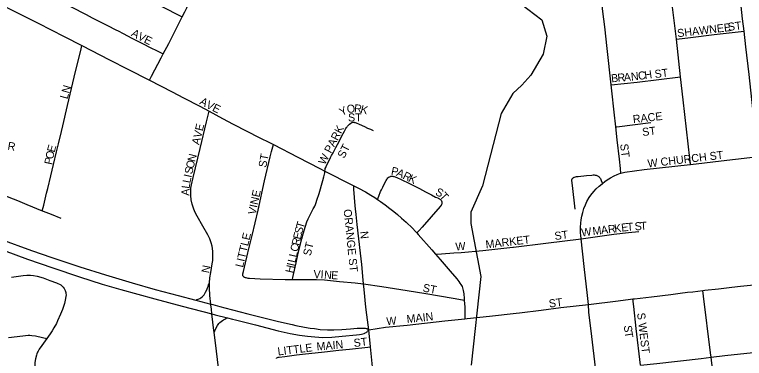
# Model space of a CAD drawing. Extents: x 1410790 to 1770854, y 448063 to 770588.
# Drawn here: x 1561071 to 1565628, y 616367 to 618516 of the extents above; entities that cross this region are included whole.
import ezdxf

# ---------------------------------------------------------------- set-up
doc = ezdxf.new("R2010")
doc.units = 0
for name, color, linetype in [('GM_X_City_Street', 7, 'Continuous'), ('GM_X_City_Street_Text', 7, 'Continuous'), ('GM_X_Minor_River', 7, 'Continuous'), ('GM_X_US_Route', 7, 'Continuous')]:
    doc.layers.add(name, color=color, linetype=linetype)

msp = doc.modelspace()

# ---------------------------------------------------------------- linework, layer by layer
at = {"layer": 'GM_X_City_Street'}
for points in [[(1565625.5, 618412.7), (1565616.8, 618489.8), (1565608, 618568.2), (1565599.3, 618647.8), (1565581.3, 618811.5)], [(1560655.2, 618750), (1560765.4, 618693.4), (1560914.5, 618617.3), (1561040.3, 618552.5), (1561217.8, 618461.8), (1561381.6, 618378.5), (1561491.4, 618322.1)], [(1565203.6, 618362.2), (1565154.2, 618763.4)], [(1561167.1, 618696.6), (1561202.6, 618677.9), (1561251.3, 618652.8), (1561265.6, 618645.5), (1561297.4, 618629.2), (1561329.4, 618613), (1561352.8, 618601.5), (1561384.7, 618585.3), (1561402.1, 618576.6), (1561425.2, 618564.9), (1561518.2, 618516.2), (1561555.8, 618496.4), (1561593.4, 618477.2), (1561651, 618448.3), (1561704, 618421), (1561718.1, 618413.5), (1561749.3, 618396.9), (1561803.6, 618368.5), (1561841.3, 618349.3), (1561870.4, 618334.8), (1561922, 618309), (1561956.9, 618291.3), (1561999.1, 618270)], [(1562117, 618501.1), (1562133.2, 618533.8), (1562145.6, 618558.5), (1562162.6, 618592.5), (1562173.7, 618614.8), (1562204.7, 618674.9), (1562209.4, 618684.2)], [(1564795.4, 618076.9), (1564770.3, 618303), (1564755.9, 618438.6), (1564744.6, 618536.2), (1564726.3, 618715.3)], [(1561894, 618615.1), (1561896.1, 618614.1), (1561959.5, 618582.3), (1562079.8, 618520.3), (1562117, 618501.1)], [(1561999.1, 618270), (1562033.7, 618334.5), (1562066.2, 618398.7), (1562094.3, 618455.8), (1562117, 618501.1)], [(1557183.6, 618453.7), (1557689.8, 618266.4), (1558871.3, 617829.2), (1559360.3, 617647.9), (1559850.1, 617468.4), (1560127, 617366.1), (1560505.2, 617225.5), (1560785.6, 617122.9), (1561151.8, 616987.7), (1561309.5, 616932.3), (1561477.5, 616876.4), (1561618.2, 616831.8), (1561734.5, 616797.5), (1561946.3, 616738.9), (1562117.5, 616693.6), (1562303.5, 616645.4)], [(1565203.6, 618362.2), (1565291.9, 618372.4), (1565440.1, 618391.7), (1565625.5, 618412.7)], [(1565687.2, 617868.4), (1565657.9, 618140.7), (1565636.4, 618315.3), (1565625.5, 618412.7)], [(1565228.7, 618127.2), (1565203.6, 618362.2)], [(1561244.3, 617290.4), (1561253.4, 617325.7), (1561271.4, 617400), (1561279, 617429.1), (1561297.9, 617509.2), (1561314.9, 617579.9), (1561332.9, 617658.9), (1561345.1, 617708.8), (1561363.8, 617785.8), (1561371.8, 617820.7), (1561401.7, 617947.2), (1561443.9, 618124.1), (1561454.2, 618168.4), (1561483.9, 618291), (1561491.4, 618322.1)], [(1561491.4, 618322.1), (1561664.6, 618233.3)], [(1561912.8, 618106.1), (1561925.6, 618130.6), (1561985.7, 618244.9), (1561999.1, 618270)], [(1561664.6, 618233.3), (1561778.4, 618174.9), (1561912.8, 618106.1)], [(1564795.4, 618076.9), (1564958.3, 618094.5), (1565228.7, 618127.2)], [(1565291.1, 617579.1), (1565286.9, 617615.9), (1565245.1, 617983.2), (1565228.7, 618127.2)], [(1561912.8, 618106.1), (1562055.8, 618033), (1562125.7, 617996.5)], [(1564825.5, 617814.6), (1564815.2, 617906.1), (1564799.8, 618039.1), (1564795.4, 618076.9)], [(1562125.7, 617996.5), (1562227.5, 617943.4), (1562285.7, 617911.7)], [(1562288.6, 616839.9), (1562291.1, 616871), (1562296.5, 616903.9), (1562305.8, 616958.4), (1562308.1, 616978.9), (1562309.5, 616999), (1562309.9, 617018.7), (1562308.8, 617035.2), (1562306.6, 617053.3), (1562304.1, 617068.8), (1562298.4, 617090.1), (1562289.6, 617113.8), (1562277.5, 617139.8), (1562247, 617193.5), (1562210.8, 617256.2), (1562197.2, 617283.1), (1562188.2, 617305.1), (1562180.2, 617331), (1562174.5, 617357.5), (1562171.3, 617384.5), (1562170.9, 617408.3), (1562172.6, 617432), (1562175.5, 617452), (1562185.2, 617497.5), (1562229.1, 617679.1), (1562269.3, 617844.7), (1562277.8, 617879.9), (1562285.7, 617911.7)], [(1562285.7, 617911.7), (1562369.1, 617866.3), (1562436.2, 617831.8), (1562603.1, 617746.5)], [(1563008.4, 617537.4), (1563009.5, 617545.4), (1563011.3, 617553.1), (1563013.9, 617561.3), (1563016.6, 617567.5), (1563044.6, 617623.4), (1563050.3, 617634.9), (1563059.3, 617651.7), (1563077.6, 617684.8), (1563097.2, 617722.6), (1563114.4, 617757.2), (1563122.8, 617772.8), (1563130.4, 617787.5), (1563137, 617799.2), (1563140.2, 617804.4), (1563143.9, 617810.2), (1563146.8, 617814.3), (1563149.8, 617818.2), (1563154.2, 617823.2), (1563157.9, 617827.2)], [(1563157.9, 617827.2), (1563161.9, 617831.2), (1563169.8, 617837.7), (1563174.7, 617840.4), (1563176.7, 617841.2), (1563178.6, 617841.8), (1563181.7, 617842.6), (1563184.4, 617843), (1563186.5, 617843), (1563187.8, 617843), (1563190.3, 617842.8), (1563192, 617842.6), (1563193.6, 617842.4), (1563198.1, 617841.2), (1563204.1, 617839.2), (1563222.1, 617831.7), (1563255.7, 617816.2), (1563275.5, 617807), (1563293.2, 617799.1), (1563310.4, 617792.1)], [(1564825.5, 617814.6), (1564831.9, 617815.4), (1565043.9, 617842)], [(1564856.4, 617525.2), (1564853.4, 617553.4), (1564847.2, 617612.9), (1564834.1, 617732.9), (1564825.5, 617814.5), (1564825.5, 617814.6)], [(1562603.1, 617746.5), (1562663, 617715.9), (1562687.4, 617703.3)], [(1562499.7, 616879.4), (1562498.5, 616881.1), (1562497.2, 616883.3), (1562496.8, 616884.3), (1562496.3, 616885.6), (1562495.7, 616887.8), (1562495.5, 616889.4), (1562495.5, 616891.3), (1562495.7, 616893.3), (1562496.4, 616896.5), (1562500.2, 616911.2), (1562527.4, 617026.2), (1562554.1, 617134.7), (1562592.5, 617294.3), (1562631, 617477.5), (1562666, 617627.4), (1562675.6, 617661.3), (1562687.4, 617703.3)], [(1562687.4, 617703.3), (1562839.7, 617624.7), (1562977.5, 617553.1), (1563008.4, 617537.4)], [(1565291.1, 617579.1), (1565518, 617605.9), (1565716.1, 617630)], [(1562806.9, 616860.6), (1562809.1, 616873.6), (1562812.2, 616891.5), (1562828.5, 616964.4), (1562842.8, 617024.9), (1562865.2, 617113.8), (1562873.7, 617145.4), (1562886.9, 617192.7), (1562896.3, 617220.7), (1562903.4, 617239), (1562916.1, 617265.5), (1562936, 617301), (1562940.5, 617309.2), (1562945.3, 617319.3), (1562949.3, 617329.3), (1562953.7, 617341.9), (1562959.1, 617357.1), (1562972.1, 617397.7), (1562995.4, 617479.7), (1563002, 617501.7), (1563004.4, 617510.2), (1563006.4, 617518.8), (1563007.8, 617527.1), (1563008.4, 617537.4)], [(1563008.4, 617537.4), (1563066.1, 617507.9), (1563118.9, 617481.5), (1563188.4, 617445.6)], [(1564856.4, 617525.2), (1564880.8, 617531.3), (1565001.5, 617546.8), (1565289.5, 617578.9), (1565291.1, 617579.1)], [(1563337.3, 617360.5), (1563345.8, 617381.9), (1563356.7, 617409.3), (1563362.3, 617420.9), (1563366.6, 617429.7), (1563370.7, 617438.4), (1563379.1, 617456.1), (1563390.8, 617479.3), (1563394.4, 617485.2), (1563397.8, 617489.9), (1563402.5, 617495.3), (1563404.9, 617497.5), (1563410.2, 617501.1), (1563413.7, 617502.9), (1563419.1, 617504.8), (1563420.7, 617505.3), (1563425.5, 617505.9), (1563427.5, 617506), (1563432.1, 617505.5), (1563436.8, 617504.6), (1563441.4, 617503.3), (1563457, 617497.4), (1563484.1, 617485.7), (1563537.3, 617460), (1563598.4, 617428.4), (1563636.2, 617409.2), (1563673.6, 617389.6), (1563699.6, 617375.9), (1563713.5, 617369.7), (1563716.6, 617368.1), (1563724.1, 617364), (1563726.7, 617362.4), (1563730.6, 617359.5), (1563731.9, 617358.4), (1563732.3, 617358), (1563733.9, 617356), (1563734.4, 617355.2), (1563737.5, 617349.8), (1563738, 617348.6), (1563738.3, 617347.6), (1563738.6, 617346.2), (1563739.3, 617339.7), (1563739.3, 617337.6), (1563739, 617335.3), (1563738.6, 617333.6), (1563737.2, 617329.4), (1563735.9, 617326.8), (1563734.2, 617324.1), (1563728, 617315.9), (1563672.7, 617251.3), (1563615.3, 617188.1), (1563596.4, 617167.4), (1563582.4, 617152)], [(1564571.1, 617300.2), (1564555, 617447.3), (1564551.2, 617479.8), (1564551, 617482.5), (1564551.4, 617485.5), (1564552.3, 617488.1), (1564553.6, 617489.8), (1564555.3, 617492)], [(1564555.3, 617492), (1564557.9, 617494.8), (1564560.6, 617497), (1564563.2, 617498.8), (1564565.3, 617500.1), (1564567.9, 617500.9), (1564572.4, 617502.2), (1564579, 617503.5), (1564590.4, 617505), (1564642.8, 617510.1), (1564675.1, 617513), (1564682.7, 617513.5), (1564689.6, 617513.5), (1564696.1, 617513), (1564702.4, 617512.2), (1564706.8, 617510.9), (1564710.5, 617509.1), (1564714.4, 617506.7), (1564717.7, 617504.1), (1564721.1, 617501.3), (1564724.1, 617497.9), (1564728.5, 617492), (1564734.4, 617478), (1564741.8, 617460.6)], [(1564741.8, 617460.6), (1564756.5, 617472.2), (1564772.1, 617483.7), (1564792.9, 617496.2), (1564814.2, 617508.2), (1564833.5, 617517.3), (1564854.8, 617524.8), (1564856.4, 617525.2)], [(1563188.4, 617445.6), (1563217.7, 617430.5), (1563261.6, 617407.2), (1563296.5, 617387.1), (1563319.7, 617372.4), (1563337.3, 617360.5)], [(1563250.2, 616832.4), (1563248, 616856.2), (1563238.3, 616954), (1563230.3, 617025.6), (1563210, 617204.5), (1563204.5, 617266.4), (1563200.4, 617302.1), (1563198.2, 617321.5), (1563190.1, 617423.9), (1563188.4, 617445.6)], [(1564606.3, 617137.3), (1564604.8, 617150.6), (1564603.6, 617172.6), (1564604.3, 617187.2), (1564605.9, 617212), (1564608.9, 617234.1), (1564613, 617257.1), (1564618.4, 617278.3), (1564626.2, 617304), (1564634.8, 617326.2), (1564644.9, 617347.6), (1564658.5, 617372), (1564669.4, 617388), (1564687.7, 617410.6), (1564703.1, 617426.4), (1564721.5, 617444), (1564740, 617459.2), (1564741.8, 617460.6)], [(1560998.1, 617390.6), (1560998.7, 617390.3), (1561089.8, 617353.4), (1561147.2, 617329.4), (1561244.3, 617290.4)], [(1563337.3, 617360.5), (1563355.5, 617348.2), (1563385.5, 617326.3), (1563414.6, 617304.3), (1563438.3, 617286), (1563462, 617266.3), (1563487.9, 617243.1), (1563515.7, 617218.5), (1563555, 617181.3), (1563575.2, 617159.9), (1563582.4, 617152)], [(1561244.3, 617290.4), (1561250.2, 617288), (1561298.6, 617268.1), (1561359.8, 617244.4)], [(1563582.4, 617152), (1563591.3, 617142.4), (1563675.4, 617044.9), (1563698.4, 617018.9)], [(1564608.7, 617115.4), (1564606.3, 617137.3)], [(1564608.7, 617115.4), (1564813.3, 617142.7), (1564904.7, 617153.5), (1564968.8, 617159.7)], [(1560982.3, 617111.5), (1561176.8, 617041.4), (1561303.9, 616997.1), (1561478.3, 616939.4), (1561638.1, 616889.4), (1561804.7, 616839.4), (1561949.8, 616797.7), (1562092.5, 616759.9), (1562201.9, 616731.3)], [(1564182, 617062), (1564186.4, 617062.4), (1564389.1, 617087.4), (1564608.7, 617115.4)], [(1564654.4, 616703.1), (1564649.2, 616761.1), (1564628.5, 616942.2), (1564608.7, 617115.4)], [(1563698.4, 617018.9), (1563736.5, 617021.3), (1563814.2, 617026.1), (1563860.3, 617029.5), (1563994.4, 617042.2), (1564182, 617062)], [(1563698.4, 617018.9), (1563728.6, 616984.9), (1563790.4, 616912.9), (1563831.6, 616863.7), (1563844, 616848), (1563852.1, 616837.3), (1563857.1, 616829.6), (1563861.5, 616822.5), (1563865.1, 616815.8), (1563867.8, 616808.2), (1563870, 616800.1), (1563872.2, 616791.2), (1563875.8, 616770.2), (1563878.5, 616741.5), (1563879.2, 616731.4)], [(1561050.9, 616875), (1561125.6, 616884.7), (1561148.1, 616886.9), (1561170.4, 616887.1), (1561189.5, 616885.3), (1561211.5, 616881), (1561248.9, 616870.2), (1561292, 616855.1), (1561333.2, 616839.7), (1561341.8, 616835.8), (1561350.7, 616831.5), (1561358.9, 616826.8), (1561366.6, 616821.2), (1561375.2, 616812.7), (1561381.3, 616804), (1561383.7, 616799.4), (1561386.7, 616792.6), (1561389.8, 616784.6), (1561390.6, 616779.7), (1561391.4, 616772), (1561392.3, 616763.9), (1561391.5, 616753.8), (1561387.9, 616731.6), (1561382.7, 616709.7), (1561376.9, 616691.1), (1561370.7, 616672.7), (1561358.2, 616642.8), (1561339.3, 616601.1), (1561332.4, 616586.3), (1561316.8, 616557.8), (1561305.8, 616539.6), (1561292.6, 616520.8), (1561271.7, 616492)], [(1562499.7, 616879.4), (1562501.1, 616877.8), (1562502.8, 616876.5), (1562504, 616875.8), (1562506.1, 616874.7), (1562507.5, 616874.2), (1562510.4, 616873.1), (1562514.6, 616871.9), (1562526.6, 616869.7), (1562538.7, 616868.4), (1562604.4, 616864.1), (1562759.7, 616861), (1562806.9, 616860.6)], [(1562806.9, 616860.6), (1562841.7, 616860.3), (1562903.8, 616861.2), (1562956.3, 616860.8), (1563005.4, 616857.9), (1563099.9, 616848.6), (1563197.8, 616838.8), (1563250, 616832.5), (1563250.2, 616832.4)], [(1562201.9, 616731.3), (1562209.2, 616734.4), (1562217.5, 616737.9), (1562226.9, 616742.4), (1562233.7, 616746.5), (1562242.1, 616752.3), (1562245.8, 616755.3), (1562251, 616760.2), (1562254.5, 616764.3), (1562257.7, 616769.6), (1562263.8, 616780.3), (1562271, 616796.5), (1562275.4, 616807.3), (1562278.9, 616817.1), (1562282.4, 616826.1), (1562285.6, 616833.2), (1562288.6, 616839.9)], [(1562296, 616706.7), (1562290.8, 616761), (1562288.4, 616807.5), (1562288.4, 616837.7), (1562288.6, 616839.9)], [(1563250.2, 616832.4), (1563364.4, 616816.3), (1563522.9, 616790.9), (1563639.8, 616772.3), (1563810.5, 616743.3), (1563868.3, 616733.3), (1563879.2, 616731.4)], [(1563283.1, 616546.5), (1563270.6, 616639), (1563264.6, 616687), (1563253.5, 616797.6), (1563250.2, 616832.4)], [(1565420.6, 616374.5), (1565416.8, 616402.5), (1565373.4, 616755.9), (1565369, 616791.7)], [(1562201.9, 616731.3), (1562296, 616706.7)], [(1563879.2, 616731.4), (1563882.1, 616687.4), (1563882.5, 616653.9), (1563883.1, 616614.7)], [(1564978.5, 616324.6), (1564952.7, 616553.9), (1564937.3, 616691.2), (1564931.9, 616739.1)], [(1562296, 616706.7), (1562308.4, 616703.5), (1562352.9, 616692.2), (1562384.5, 616683.7), (1562527.3, 616646.2), (1562718.3, 616598.7), (1562804.6, 616578.3), (1562827.1, 616573.5), (1562881.8, 616562.6), (1562917.5, 616556.6), (1562943.5, 616553.2), (1562979.5, 616548.8), (1563025.5, 616545.8), (1563065, 616545.2), (1563114.5, 616548.1), (1563169.2, 616551.9), (1563210.4, 616555.4), (1563229.5, 616556.5), (1563243.8, 616557.1), (1563254.6, 616556.7), (1563261, 616556), (1563265.6, 616555), (1563267.9, 616554.4), (1563271.1, 616553.4), (1563274.7, 616551.9), (1563277.4, 616550.5), (1563283.1, 616546.5)], [(1562300, 616674.7), (1562296.4, 616702.2), (1562296, 616706.7)], [(1562303.5, 616645.4), (1562300, 616674.7)], [(1564222.8, 616652.9), (1564359.2, 616669.2), (1564482.6, 616684.4), (1564654.4, 616703.1)], [(1562303.5, 616645.4), (1562323.9, 616640.1), (1562400.7, 616620.6)], [(1562317.3, 616529.9), (1562315.7, 616542.6), (1562303.5, 616645.4)], [(1563883.1, 616614.7), (1563896.6, 616616.1), (1564036.9, 616631.2), (1564202.9, 616650.5), (1564222.8, 616652.9)], [(1562317.3, 616529.9), (1562318.7, 616533.2), (1562321.3, 616539.4), (1562325, 616547.7), (1562329.7, 616557.3), (1562338.6, 616573.5), (1562345.8, 616584.7), (1562352.4, 616592.1), (1562360.1, 616598.4), (1562368.6, 616604), (1562376.4, 616608.6), (1562383.9, 616612.9), (1562390, 616616.1), (1562395.3, 616618.6), (1562399.6, 616620.4), (1562400.7, 616620.6)], [(1562400.7, 616620.6), (1562432.5, 616612.6), (1562451, 616607.9), (1562575.2, 616576.8), (1562717.9, 616539.6), (1562791.4, 616523.2), (1562849.2, 616512.5), (1562901, 616505.4), (1562946.4, 616501.1), (1562995.3, 616498.9), (1563051.2, 616501), (1563116.8, 616505.6), (1563205.2, 616514.4), (1563223.8, 616517), (1563236.4, 616519), (1563244.7, 616520.7), (1563253.2, 616523), (1563257, 616524.5), (1563260.8, 616526.4), (1563265.6, 616529.1), (1563268.7, 616531.3), (1563272.5, 616534.3), (1563275.1, 616536.7), (1563277.1, 616538.8), (1563278.2, 616540.2), (1563279.7, 616541.7), (1563281.4, 616543.8), (1563283.1, 616546.5)], [(1563283.1, 616546.5), (1563388.1, 616561.8), (1563522.1, 616575), (1563756.6, 616601.6), (1563883.1, 616614.7)], [(1563293.6, 616439.3), (1563283.1, 616546.5)], [(1561034.1, 616497.3), (1561122.3, 616509), (1561155.1, 616511.5), (1561165.4, 616512), (1561178.1, 616511.2), (1561200.9, 616508.3), (1561210.6, 616506.1), (1561271.7, 616492)], [(1561271.7, 616492), (1561240.4, 616448.3), (1561225.3, 616425.7), (1561218, 616413.3), (1561214.5, 616405.6), (1561210.8, 616396.6), (1561207.4, 616386.6), (1561201.6, 616363.9), (1561197.8, 616340.9), (1561196.8, 616320.9), (1561198.4, 616294.4), (1561207.1, 616214.9)], [(1562375, 616052.6), (1562367.2, 616119.6), (1562359.5, 616181.4), (1562339, 616360.4), (1562325.5, 616464.6), (1562317.3, 616529.9)], [(1562705.6, 616366.9), (1562707, 616368.5), (1562709.5, 616370.7), (1562713.2, 616373), (1562716.6, 616374.4), (1562718.8, 616375), (1562722.8, 616375.6), (1562759, 616379.4), (1562830.4, 616389.3), (1562869.2, 616393.9), (1563005.4, 616409.2), (1563096.4, 616418.6), (1563162.3, 616425.9), (1563275.8, 616437.5), (1563293.6, 616439.3)], [(1563325, 616137), (1563313.9, 616232.1), (1563293.6, 616439.3)], [(1565420.6, 616374.5), (1565506.2, 616384.8), (1565681.8, 616404.5), (1565835.4, 616423.2)], [(1564978.5, 616324.6), (1565081.1, 616335.3), (1565357.8, 616367), (1565420.6, 616374.5)], [(1565462.9, 615986.9), (1565461.7, 615998.5), (1565446, 616142.6), (1565440.6, 616194.3), (1565420.6, 616374.5)]]:
    msp.add_lwpolyline(points, dxfattribs=at)
at = {"layer": 'GM_X_Minor_River'}
msp.add_lwpolyline([(1564188.5, 618618.9), (1564362.6, 618483.5), (1564394.9, 618380.6), (1564370.9, 618268.7), (1564294.5, 618137.5), (1564237.3, 618074.3), (1564182.3, 618023.1), (1564110, 617897.9), (1563992, 617446.5), (1563919, 617281.2), (1563919.8, 617211), (1563982.3, 616878.8), (1563922.7, 616324.1)], dxfattribs=at)
at = {"layer": 'GM_X_US_Route'}
for points in [[(1564916.2, 616737.1), (1564931.9, 616739.1), (1564940.9, 616740.1), (1565048.4, 616752.5), (1565168, 616767.4), (1565227.9, 616774.5), (1565273.4, 616780.2), (1565305.9, 616784.1), (1565369, 616791.7), (1565380.7, 616793.1), (1565465.5, 616802.7), (1565550.4, 616813), (1565602.6, 616819.1), (1565791.9, 616837.5), (1565802.2, 616838.7)], [(1564654.4, 616703.1), (1564840, 616727.8), (1564916.2, 616737.1)], [(1564735.2, 615996.5), (1564734.8, 616000.8), (1564729.7, 616045.3), (1564723.8, 616093.2), (1564720.2, 616125.3), (1564700.8, 616291.1), (1564698.7, 616310.5), (1564674.4, 616504.7), (1564657.3, 616656.6), (1564654.4, 616703.1)]]:
    msp.add_lwpolyline(points, dxfattribs=at)

# ---------------------------------------------------------------- texts
at = {"layer": 'GM_X_City_Street_Text'}
for s, rotation, p in [('SHAWNEE', 6.711, (1565211.2, 618374.1)), ('ST', 7.1217, (1565527.8, 618413.7)), ('A', 331.2448, (1561795.2, 618385.2)), ('V', 333.3191, (1561835.5, 618363.2)), ('E', 333.4362, (1561874.9, 618343.3)), ('ST', 7.12, (1565070.2, 618118.9)), ('B', 4.7899, (1564797.8, 618092.5)), ('R', 4.7926, (1564837.3, 618095.9)), ('A', 4.7927, (1564876.7, 618099.2)), ('N', 5.6295, (1564921.4, 618102.9)), ('C', 7.4971, (1564966.9, 618107.4)), ('H', 7.7599, (1565006.4, 618112.6)), ('LN', 74.474, (1561401.5, 617984.5)), ('A', 331.2448, (1562222, 617958.4)), ('V', 333.3191, (1562262.3, 617936.4)), ('E', 333.4362, (1562301.7, 617916.5)), ('Y', 26.5748, (1563113.7, 617880.9)), ('O', 8.5783, (1563149.1, 617899.3)), ('R', 355.551, (1563189.6, 617905.8)), ('K', 346.0062, (1563226.9, 617903.1)), ('ST', 0, (1563153, 617848.2)), ('RACE', 6.3429, (1564934, 617837.3)), ('AVE', 76.4293, (1562224.3, 617698.2)), ('W PARK', 62.5236, (1563008.4, 617573)), ('ST', 7.12, (1564992.9, 617756.4)), ('R', 350.8301, (1561024.8, 617672.1)), ('E', 74.5724, (1561320.4, 617651.3)), ('ST', 63.4349, (1563129.1, 617613.3)), ('ST', 277.1217, (1564851.9, 617705.9)), ('O', 78.3022, (1561311.7, 617609)), ('N', 76.3769, (1562198.2, 617592.3)), ('ST', 79.3853, (1562642.2, 617556.9)), ('W CHURCH ST', 6.6733, (1565026.3, 617560.1)), ('P', 78.2774, (1561304.6, 617574.6)), ('O', 76.3666, (1562187.8, 617549.5)), ('S', 76.6531, (1562179.7, 617515.3)), ('P', 348.5025, (1563418.8, 617516.4)), ('A', 335.84, (1563450.5, 617510.3)), ('R', 334.1409, (1563490.3, 617492.5)), ('L', 78.6954, (1562168, 617459.8)), ('I', 77.1725, (1562174.9, 617494)), ('K', 334.1651, (1563525.9, 617475.2)), ('L', 82.0515, (1562163.3, 617425.7)), ('A', 88.6668, (1562162.4, 617383.3)), ('VINE', 77.9067, (1562576.2, 617262.3)), ('S', 332.9339, (1563693.9, 617392)), ('T', 311.5972, (1563721.4, 617379)), ('ORANGE ST', 275.8543, (1563125.1, 617297.5)), ('T', 73.6906, (1562874.6, 617174.9)), ('T', 4.8975, (1564896.2, 617163)), ('S', 3.9649, (1564944.2, 617167)), ('T', 3.9377, (1564979.3, 617169.4)), ('S', 74.764, (1562865.4, 617141.2)), ('W', 6.8935, (1564612.7, 617128.9)), ('M', 6.8833, (1564682.6, 617137.4)), ('A', 6.903, (1564735, 617143.7)), ('R', 6.9141, (1564778.7, 617149)), ('K', 6.8784, (1564818, 617153.8)), ('E', 6.5997, (1564861.6, 617159)), ('LITTLE', 76.5488, (1562497.1, 616932.6)), ('E', 76.7657, (1562857.4, 617107.4)), ('N', 275.7084, (1563228.4, 617160.1)), ('MARKET', 6.6118, (1564014.6, 617054.2)), ('ST', 7.1217, (1564445.4, 617106.9)), ('C', 77.1361, (1562839.8, 617030.2)), ('R', 77.1182, (1562848.6, 617068.8)), ('ST', 75.9573, (1562919.3, 617004.2)), ('W', 4.3961, (1563825.5, 617040.9)), ('L', 77.126, (1562824.1, 616961.6)), ('L', 77.126, (1562832, 616995.9)), ('N', 78.6775, (1562285.8, 616897)), ('H', 77.1299, (1562809.4, 616897.3)), ('I', 77.1178, (1562819.2, 616940.2)), ('V', 357.6605, (1562936.9, 616869.4)), ('I', 356.4128, (1562980.5, 616867.6)), ('N', 356.1946, (1563002.4, 616866.2)), ('E', 356.1732, (1563046.3, 616863.3)), ('ST', 349.3721, (1563616.8, 616785.6)), ('ST', 7.1351, (1564410.2, 616684.5)), ('W', 4.3961, (1563394.3, 616574.6)), ('MAIN', 6.1729, (1563521.6, 616587.7)), ('S WEST', 276.9817, (1564957.5, 616649.9)), ('S', 273.3905, (1564876, 616573.2)), ('T', 279.7205, (1564878.8, 616532.1)), ('ST', 7.1217, (1563191.4, 616438.1)), ('LITTLE', 6.984, (1562716.4, 616385.3)), ('MAIN', 4.9716, (1562958.6, 616416.2))]:
    msp.add_text(s, height=50, rotation=rotation, dxfattribs=at).set_placement(p)

doc.saveas('drawing.dxf')
